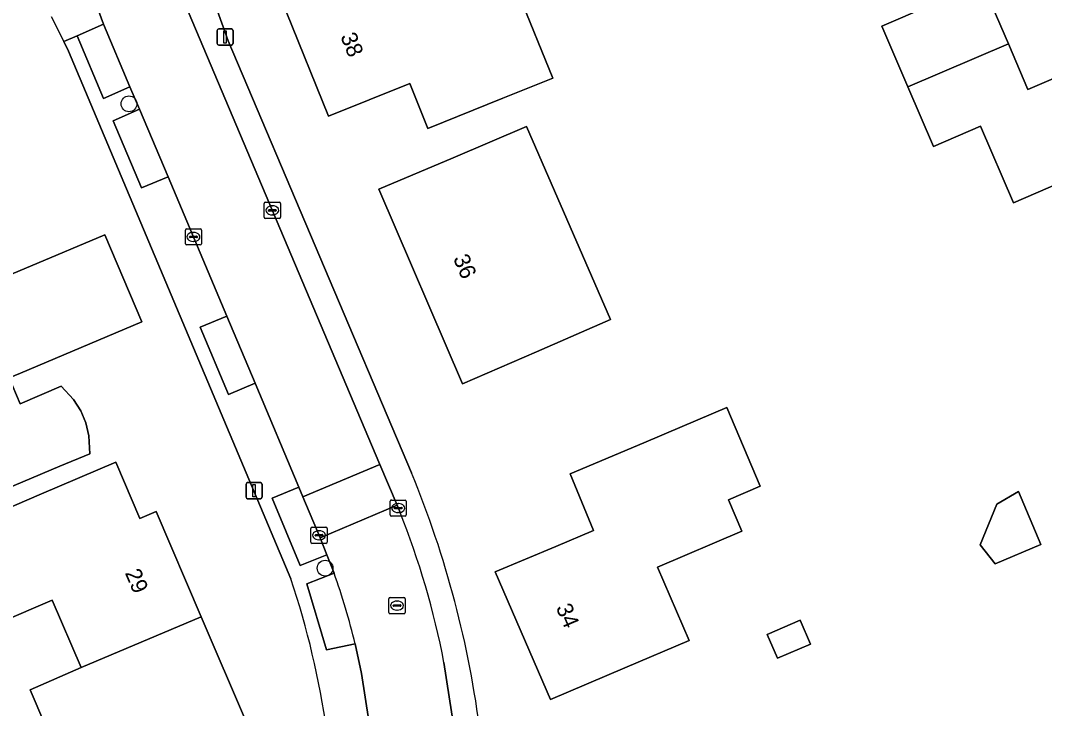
# Model space of a CAD drawing. Extents: x 158472 to 159562, y 388525 to 389606.
# Drawn here: x 158538.7 to 158602.1, y 389059.8 to 389102.4 of the extents above; entities that cross this region are included whole.
import ezdxf

# ---------------------------------------------------------------- set-up
doc = ezdxf.new("R2010")
doc.units = 0
for name, color, linetype in [('IMGEO_Boom', 7, 'Continuous'), ('IMGEO_Erf', 7, 'Continuous'), ('IMGEO_Kolk', 7, 'Continuous'), ('IMGEO_Lichtmast', 7, 'Continuous'), ('IMGEO_Pand', 7, 'Continuous'), ('IMGEO_Pand_nummerreeks', 7, 'Continuous'), ('IMGEO_Parkeervlak_open', 7, 'Continuous'), ('IMGEO_Rijbaan_lokaal_open', 7, 'Continuous'), ('IMGEO_Rioolput', 7, 'Continuous'), ('IMGEO_Voetpad_open', 7, 'Continuous')]:
    doc.layers.add(name, color=color, linetype=linetype)

msp = doc.modelspace()

# ---------------------------------------------------------------- linework, layer by layer
at = {"layer": 'IMGEO_Boom'}
for centre in [(158545.452, 389097.221), (158557.592, 389068.464)]:
    msp.add_circle(centre, 0.489, dxfattribs=at)
at = {"layer": 'IMGEO_Erf'}
for points in [[(158563.958, 389095.692), (158562.831, 389098.481), (158557.804, 389096.45), (158555.185, 389102.935), (158553.982, 389105.913), (158554.781, 389106.237), (158553.308, 389109.885), (158557.348, 389111.516), (158555.851, 389115.224), (158562.668, 389120.2), (158564.543, 389115.558), (158565.667, 389112.774), (158563.925, 389112.071), (158565.818, 389107.385), (158567.546, 389103.105), (158569.612, 389103.94), (158571.683, 389098.812), (158568.595, 389097.565)], [(158566.093, 389079.872), (158560.922, 389091.926), (158565.523, 389093.885), (158570.057, 389095.815), (158575.265, 389083.871), (158570.677, 389081.871)], [(158543.967, 389089.109), (158546.242, 389083.711), (158538.744, 389080.551), (158538.045, 389080.257), (158538.723, 389078.647), (158541.248, 389079.73), (158542.024, 389078.916), (158542.472, 389078.21), (158542.792, 389077.459), (158542.978, 389076.652), (158543.028, 389075.553), (158541.178, 389074.774), (158536.571, 389072.832), (158534.139, 389071.807), (158531.213, 389078.75), (158529.119, 389077.868), (158527.336, 389082.101), (158539.36, 389087.168)], [(158584.528, 389073.537), (158582.55, 389072.693), (158583.376, 389070.756), (158578.174, 389068.538), (158580.116, 389063.986), (158576.149, 389062.294), (158571.549, 389060.332), (158568.126, 389068.238), (158571.863, 389069.815), (158574.209, 389070.796), (158572.751, 389074.307), (158577.311, 389076.221), (158579.689, 389077.235), (158582.449, 389078.412)], [(158600.515, 389073.204), (158601.896, 389069.924), (158599.068, 389068.733), (158598.14, 389069.913), (158599.158, 389072.42)], [(158586.998, 389065.238), (158587.628, 389063.76), (158585.584, 389062.888), (158584.953, 389064.366)]]:
    msp.add_lwpolyline(points, close=True, dxfattribs=at)
for points in [[(158549.833, 389106.026), (158551.6, 389101.115), (158562.942, 389074.364)], [(158598.61, 389103.9), (158599.882, 389100.941), (158601.096, 389098.116), (158606.137, 389100.282)], [(158603.878, 389092.674), (158600.199, 389091.093), (158598.161, 389095.835), (158595.246, 389094.582), (158593.662, 389098.268), (158592.043, 389102.037), (158594.974, 389103.297)], [(158541.712, 389100.476), (158541.415, 389101.08), (158540.663, 389102.607)], [(158555.471, 389067.802), (158541.712, 389100.476)], [(158543.635, 389050.882), (158539.341, 389060.935), (158542.488, 389062.32), (158540.702, 389066.491), (158537.476, 389065.109), (158534.997, 389070.898), (158540.045, 389073.06), (158544.641, 389075.028), (158546.132, 389071.545), (158547.13, 389071.972), (158549.925, 389065.446), (158552.722, 389058.914)]]:
    msp.add_lwpolyline(points, dxfattribs=at)
for centre, radius, start, end in [((158505.178, 389050.505), 62.498, 7.04204, 22.44265), ((158505.258, 389050.935), 52.97, 8.08322, 18.56797)]:
    msp.add_arc(centre, radius, start, end, dxfattribs=at)
at = {"layer": 'IMGEO_Kolk'}
for p, q in [((158553.827, 389090.197), (158553.827, 389091.049)), ((158553.902, 389091.123), (158554.754, 389091.123)), ((158554.315, 389090.903), (158554.34, 389090.903)), ((158554.828, 389091.049), (158554.828, 389090.197)), ((158554.086, 389090.617), (158554.086, 389090.629)), ((158554.524, 389090.58), (158554.126, 389090.58)), ((158554.129, 389090.666), (158554.527, 389090.666)), ((158554.338, 389090.343), (158554.313, 389090.343)), ((158554.57, 389090.629), (158554.57, 389090.617)), ((158554.754, 389090.123), (158553.902, 389090.123)), ((158548.943, 389088.552), (158548.943, 389089.404)), ((158549.018, 389089.478), (158549.87, 389089.478)), ((158549.202, 389088.972), (158549.202, 389088.984)), ((158549.64, 389088.935), (158549.242, 389088.935)), ((158549.245, 389089.021), (158549.643, 389089.021)), ((158549.431, 389089.258), (158549.456, 389089.258)), ((158549.686, 389088.984), (158549.686, 389088.972)), ((158549.944, 389089.404), (158549.944, 389088.552)), ((158549.87, 389088.478), (158549.018, 389088.478)), ((158549.454, 389088.698), (158549.429, 389088.698)), ((158561.618, 389071.761), (158561.618, 389072.613)), ((158561.693, 389072.687), (158562.545, 389072.687)), ((158562.106, 389072.467), (158562.131, 389072.467)), ((158562.619, 389072.613), (158562.619, 389071.761)), ((158561.877, 389072.181), (158561.877, 389072.193)), ((158562.315, 389072.144), (158561.917, 389072.144)), ((158561.92, 389072.23), (158562.318, 389072.23)), ((158562.129, 389071.907), (158562.104, 389071.907)), ((158562.361, 389072.193), (158562.361, 389072.181)), ((158562.545, 389071.687), (158561.693, 389071.687)), ((158556.717, 389070.077), (158556.717, 389070.929)), ((158556.792, 389071.003), (158557.644, 389071.003)), ((158557.019, 389070.546), (158557.417, 389070.546)), ((158557.205, 389070.783), (158557.23, 389070.783)), ((158557.718, 389070.929), (158557.718, 389070.077)), ((158557.644, 389070.003), (158556.792, 389070.003)), ((158556.976, 389070.497), (158556.976, 389070.509)), ((158557.414, 389070.46), (158557.016, 389070.46)), ((158557.228, 389070.223), (158557.203, 389070.223)), ((158557.46, 389070.509), (158557.46, 389070.497))]:
    msp.add_line(p, q, dxfattribs=at)
for points in [[(158553.827, 389090.197), (158553.827, 389091.049)], [(158553.902, 389091.123), (158554.754, 389091.123)], [(158554.828, 389091.049), (158554.828, 389090.197)], [(158554.754, 389090.123), (158553.902, 389090.123)], [(158548.943, 389088.552), (158548.943, 389089.404)], [(158549.018, 389089.478), (158549.87, 389089.478)], [(158549.944, 389089.404), (158549.944, 389088.552)], [(158549.87, 389088.478), (158549.018, 389088.478)], [(158561.618, 389071.761), (158561.618, 389072.613)], [(158561.693, 389072.687), (158562.545, 389072.687)], [(158562.619, 389072.613), (158562.619, 389071.761)], [(158562.545, 389071.687), (158561.693, 389071.687)], [(158556.717, 389070.077), (158556.717, 389070.929)], [(158556.792, 389071.003), (158557.644, 389071.003)], [(158557.718, 389070.929), (158557.718, 389070.077)], [(158557.644, 389070.003), (158556.792, 389070.003)]]:
    msp.add_lwpolyline(points, dxfattribs=at)
for centre, radius, start, end in [((158553.904, 389091.047), 0.0765, 91.55205, 178.44795), ((158553.904, 389091.047), 0.0765, 91.55205, 178.44795), ((158554.752, 389091.047), 0.0765, 1.55205, 88.44795), ((158554.752, 389091.047), 0.0765, 1.55205, 88.44795), ((158553.904, 389090.199), 0.0765, 181.55205, 268.44795), ((158553.904, 389090.199), 0.0765, 181.55205, 268.44795), ((158554.126, 389090.626), 0.0403, 85.87752, 175.75265), ((158554.123, 389090.616), 0.0366, 178.93798, 274.71019), ((158554.527, 389090.623), 0.043, 264.86636, 352.45326), ((158554.531, 389090.628), 0.0386, 1.73085, 96.63898), ((158554.752, 389090.199), 0.0765, 271.55205, 358.44795), ((158554.752, 389090.199), 0.0765, 271.55205, 358.44795), ((158549.02, 389089.402), 0.0765, 91.55205, 178.44795), ((158549.02, 389089.402), 0.0765, 91.55205, 178.44795), ((158549.242, 389088.981), 0.0403, 85.87752, 175.75265), ((158549.239, 389088.971), 0.0366, 178.93798, 274.71019), ((158549.643, 389088.978), 0.043, 264.86636, 352.45326), ((158549.647, 389088.983), 0.0386, 1.73085, 96.63898), ((158549.868, 389089.402), 0.0765, 1.55205, 88.44795), ((158549.868, 389089.402), 0.0765, 1.55205, 88.44795), ((158549.02, 389088.554), 0.0765, 181.55205, 268.44795), ((158549.02, 389088.554), 0.0765, 181.55205, 268.44795), ((158549.868, 389088.554), 0.0765, 271.55205, 358.44795), ((158549.868, 389088.554), 0.0765, 271.55205, 358.44795), ((158561.695, 389072.611), 0.0765, 91.55205, 178.44795), ((158561.695, 389072.611), 0.0765, 91.55205, 178.44795), ((158562.543, 389072.611), 0.0765, 1.55205, 88.44795), ((158562.543, 389072.611), 0.0765, 1.55205, 88.44795), ((158561.917, 389072.19), 0.0403, 85.87752, 175.75265), ((158561.914, 389072.18), 0.0366, 178.93798, 274.71019), ((158562.318, 389072.187), 0.043, 264.86636, 352.45326), ((158562.322, 389072.192), 0.0386, 1.73085, 96.63898), ((158561.695, 389071.763), 0.0765, 181.55205, 268.44795), ((158561.695, 389071.763), 0.0765, 181.55205, 268.44795), ((158562.543, 389071.763), 0.0765, 271.55205, 358.44795), ((158562.543, 389071.763), 0.0765, 271.55205, 358.44795), ((158556.794, 389070.927), 0.0765, 91.55205, 178.44795), ((158556.794, 389070.927), 0.0765, 91.55205, 178.44795), ((158557.016, 389070.506), 0.0403, 85.87752, 175.75265), ((158557.421, 389070.508), 0.0386, 1.73085, 96.63898), ((158557.642, 389070.927), 0.0765, 1.55205, 88.44795), ((158557.642, 389070.927), 0.0765, 1.55205, 88.44795), ((158556.794, 389070.079), 0.0765, 181.55205, 268.44795), ((158556.794, 389070.079), 0.0765, 181.55205, 268.44795), ((158557.013, 389070.496), 0.0366, 178.93798, 274.71019), ((158557.417, 389070.503), 0.043, 264.86636, 352.45326), ((158557.642, 389070.079), 0.0765, 271.55205, 358.44795), ((158557.642, 389070.079), 0.0765, 271.55205, 358.44795)]:
    msp.add_arc(centre, radius, start, end, dxfattribs=at)
for centre, major_axis, ratio, start_param, end_param in [((158554.314, 389090.623), (-0.387, 0.002), 0.722429, 4.712389, 7.853982), ((158554.339, 389090.623), (-0.39, 0.002), 0.717154, 1.570796, 4.712389), ((158549.43, 389088.978), (-0.387, 0.002), 0.722429, 4.712389, 7.853982), ((158549.455, 389088.978), (-0.39, 0.002), 0.717154, 1.570796, 4.712389), ((158562.105, 389072.187), (-0.387, 0.002), 0.722429, 4.712389, 7.853982), ((158562.13, 389072.187), (-0.39, 0.002), 0.717154, 1.570796, 4.712389), ((158557.204, 389070.503), (-0.387, 0.002), 0.722429, 4.712389, 7.853982), ((158557.229, 389070.503), (-0.39, 0.002), 0.717154, 1.570796, 4.712389)]:
    msp.add_ellipse(centre, major_axis=major_axis, ratio=ratio, start_param=start_param, end_param=end_param, dxfattribs=at)
at = {"layer": 'IMGEO_Lichtmast'}
for p, q in [((158550.907, 389100.96), (158550.907, 389101.76)), ((158550.907, 389101.76), (158550.907, 389100.96)), ((158551.007, 389101.86), (158551.797, 389101.86)), ((158551.797, 389101.86), (158551.007, 389101.86)), ((158551.897, 389101.76), (158551.897, 389100.96)), ((158551.897, 389100.96), (158551.897, 389101.76)), ((158551.797, 389100.86), (158551.007, 389100.86)), ((158551.007, 389100.86), (158551.797, 389100.86)), ((158552.799, 389073.763), (158553.589, 389073.763)), ((158553.589, 389073.763), (158552.799, 389073.763)), ((158552.699, 389072.863), (158552.699, 389073.663)), ((158552.699, 389073.663), (158552.699, 389072.863)), ((158553.689, 389073.663), (158553.689, 389072.863)), ((158553.689, 389072.863), (158553.689, 389073.663)), ((158553.589, 389072.763), (158552.799, 389072.763)), ((158552.799, 389072.763), (158553.589, 389072.763))]:
    msp.add_line(p, q, dxfattribs=at)
for points in [[(158551.327, 389101.735), (158551.477, 389101.735), (158551.477, 389100.985), (158551.327, 389100.985), (158551.327, 389101.735)], [(158553.119, 389073.638), (158553.269, 389073.638), (158553.269, 389072.888), (158553.119, 389072.888), (158553.119, 389073.638)]]:
    msp.add_lwpolyline(points, dxfattribs=at)
for centre, start, end in [((158551.007, 389101.76), 90, 180), ((158551.007, 389101.76), 90, 180), ((158551.797, 389101.76), 0, 90), ((158551.797, 389101.76), 360, 90), ((158551.007, 389100.96), 180, 270), ((158551.007, 389100.96), 180, 270), ((158551.797, 389100.96), 270, 0), ((158551.797, 389100.96), 270, 0), ((158552.799, 389073.663), 90, 180), ((158552.799, 389073.663), 90, 180), ((158553.589, 389073.663), 0, 90), ((158553.589, 389073.663), 360, 90), ((158552.799, 389072.863), 180, 270), ((158552.799, 389072.863), 180, 270), ((158553.589, 389072.863), 270, 0), ((158553.589, 389072.863), 270, 0)]:
    msp.add_arc(centre, 0.1, start, end, dxfattribs=at)
at = {"layer": 'IMGEO_Pand'}
for points in [[(158601.658, 389111.53), (158593.03, 389107.822), (158594.974, 389103.297), (158592.043, 389102.037), (158593.662, 389098.268), (158599.882, 389100.941), (158598.61, 389103.9), (158603.953, 389106.19)], [(158565.818, 389107.385), (158555.185, 389102.935), (158557.804, 389096.45), (158562.831, 389098.481), (158563.958, 389095.692), (158568.595, 389097.565), (158571.683, 389098.812), (158569.612, 389103.94), (158567.546, 389103.105)], [(158593.662, 389098.268), (158595.246, 389094.582), (158598.161, 389095.835), (158600.199, 389091.093), (158603.878, 389092.674), (158608.471, 389094.647), (158606.137, 389100.282), (158601.096, 389098.116), (158599.882, 389100.941)], [(158570.677, 389081.871), (158575.265, 389083.871), (158570.057, 389095.815), (158565.523, 389093.885), (158560.922, 389091.926), (158566.093, 389079.872)], [(158538.744, 389080.551), (158546.242, 389083.711), (158543.967, 389089.109), (158539.36, 389087.168), (158527.336, 389082.101), (158529.119, 389077.868), (158531.213, 389078.75), (158534.139, 389071.807), (158536.571, 389072.832), (158541.178, 389074.774), (158543.028, 389075.553), (158542.978, 389076.652), (158542.792, 389077.459), (158542.472, 389078.21), (158542.024, 389078.916), (158541.248, 389079.73), (158538.723, 389078.647), (158538.045, 389080.257)], [(158568.126, 389068.238), (158571.549, 389060.332), (158576.149, 389062.294), (158580.116, 389063.986), (158578.174, 389068.538), (158583.376, 389070.756), (158582.55, 389072.693), (158584.528, 389073.537), (158582.449, 389078.412), (158579.689, 389077.235), (158577.311, 389076.221), (158572.751, 389074.307), (158574.209, 389070.796), (158571.863, 389069.815)], [(158549.925, 389065.446), (158547.13, 389071.972), (158546.132, 389071.545), (158544.641, 389075.028), (158540.045, 389073.06), (158534.997, 389070.898), (158537.476, 389065.109), (158540.702, 389066.491), (158542.488, 389062.32)], [(158600.515, 389073.204), (158599.158, 389072.42), (158598.14, 389069.913), (158599.068, 389068.733), (158601.896, 389069.924)], [(158549.925, 389065.446), (158542.488, 389062.32), (158539.341, 389060.935), (158543.635, 389050.882), (158552.9, 389054.803), (158553.183, 389054.923), (158551.668, 389058.463), (158552.722, 389058.914)], [(158584.953, 389064.366), (158585.584, 389062.888), (158587.628, 389063.76), (158586.998, 389065.238)]]:
    msp.add_lwpolyline(points, close=True, dxfattribs=at)
at = {"layer": 'IMGEO_Parkeervlak_open'}
for points in [[(158543.887, 389102.154), (158542.238, 389101.434), (158543.88, 389097.556), (158545.515, 389098.267)], [(158547.881, 389092.696), (158546.108, 389096.882), (158544.469, 389096.159), (158546.224, 389092.007)], [(158551.52, 389084.061), (158549.859, 389083.379), (158551.616, 389079.213), (158553.258, 389079.92)], [(158557.701, 389069.3), (158557.329, 389070.235), (158557.282, 389070.346), (158556.218, 389072.882), (158555.966, 389073.483), (158554.307, 389072.792), (158556.044, 389068.624)]]:
    msp.add_lwpolyline(points, close=True, dxfattribs=at)
msp.add_lwpolyline([(158558.146, 389068.154), (158556.464, 389067.503), (158557.682, 389063.415), (158559.452, 389063.776)], dxfattribs=at)
msp.add_arc((158516.794, 389053.435), 43.894, 13.6272, 19.59351, dxfattribs=at)
at = {"layer": 'IMGEO_Rijbaan_lokaal_open'}
for points in [[(158562.942, 389074.364), (158551.6, 389101.115), (158549.833, 389106.026)], [(158543.498, 389103.153), (158543.887, 389102.154), (158545.515, 389098.267), (158546.108, 389096.882), (158547.881, 389092.696), (158551.52, 389084.061), (158553.258, 389079.92), (158555.966, 389073.483), (158556.218, 389072.882), (158560.977, 389074.893), (158548.214, 389105.093)], [(158548.214, 389105.093), (158560.977, 389074.893), (158562.047, 389072.36), (158562.208, 389071.98)], [(158562.208, 389071.98), (158562.047, 389072.36), (158557.282, 389070.346), (158557.329, 389070.235), (158557.701, 389069.3), (158558.146, 389068.154)], [(158559.452, 389063.776), (158559.84, 389061.953), (158561.894, 389048.745), (158563.263, 389039.779), (158563.629, 389037.407), (158561.076, 389037.004), (158561.354, 389035.245), (158562.628, 389026.376), (158562.866, 389024.858), (158564.862, 389025.171), (158565.571, 389024.773), (158565.711, 389023.893), (158566.45, 389019.648), (158566.603, 389019.063), (158566.791, 389018.156)], [(158569.658, 389032.192), (158564.949, 389062.628)], [(158564.949, 389062.628), (158569.658, 389032.192), (158571.227, 389022.248)]]:
    msp.add_lwpolyline(points, dxfattribs=at)
msp.add_lwpolyline([(158557.282, 389070.346), (158562.047, 389072.36), (158560.977, 389074.893), (158556.218, 389072.882)], close=True, dxfattribs=at)
for centre, radius, start, end in [((158505.178, 389050.505), 62.498, 7.04204, 22.44265), ((158515.205, 389053.126), 50.644, 10.81417, 21.85675), ((158515.205, 389053.126), 50.644, 10.81417, 21.85675), ((158516.794, 389053.435), 43.894, 13.6272, 19.59351)]:
    msp.add_arc(centre, radius, start, end, dxfattribs=at)
at = {"layer": 'IMGEO_Rioolput'}
for p, q in [((158561.545, 389065.722), (158561.545, 389066.574)), ((158561.62, 389066.648), (158562.472, 389066.648)), ((158561.804, 389066.142), (158561.804, 389066.154)), ((158561.847, 389066.191), (158562.245, 389066.191)), ((158562.033, 389066.428), (158562.058, 389066.428)), ((158562.288, 389066.154), (158562.288, 389066.142)), ((158562.546, 389066.574), (158562.546, 389065.722)), ((158562.472, 389065.648), (158561.62, 389065.648)), ((158562.242, 389066.105), (158561.844, 389066.105)), ((158562.056, 389065.868), (158562.031, 389065.868))]:
    msp.add_line(p, q, dxfattribs=at)
for points in [[(158561.545, 389065.722), (158561.545, 389066.574)], [(158561.62, 389066.648), (158562.472, 389066.648)], [(158562.546, 389066.574), (158562.546, 389065.722)], [(158562.472, 389065.648), (158561.62, 389065.648)]]:
    msp.add_lwpolyline(points, dxfattribs=at)
for centre, radius, start, end in [((158561.622, 389066.572), 0.0765, 91.55205, 178.44795), ((158561.622, 389066.572), 0.0765, 91.55205, 178.44795), ((158561.844, 389066.151), 0.0403, 85.87752, 175.75265), ((158561.841, 389066.141), 0.0366, 178.93798, 274.71019), ((158562.245, 389066.148), 0.043, 264.86636, 352.45326), ((158562.249, 389066.153), 0.0386, 1.73085, 96.63898), ((158562.47, 389066.572), 0.0765, 1.55205, 88.44795), ((158562.47, 389066.572), 0.0765, 1.55205, 88.44795), ((158561.622, 389065.724), 0.0765, 181.55205, 268.44795), ((158561.622, 389065.724), 0.0765, 181.55205, 268.44795), ((158562.47, 389065.724), 0.0765, 271.55205, 358.44795), ((158562.47, 389065.724), 0.0765, 271.55205, 358.44795)]:
    msp.add_arc(centre, radius, start, end, dxfattribs=at)
for centre, major_axis, ratio, start_param, end_param in [((158562.032, 389066.148), (-0.387, 0.002), 0.722429, 4.712389, 7.853982), ((158562.057, 389066.148), (-0.39, 0.002), 0.717154, 1.570796, 4.712389)]:
    msp.add_ellipse(centre, major_axis=major_axis, ratio=ratio, start_param=start_param, end_param=end_param, dxfattribs=at)
at = {"layer": 'IMGEO_Voetpad_open'}
for points in [[(158540.663, 389102.607), (158541.415, 389101.08), (158542.238, 389101.434), (158543.887, 389102.154), (158543.498, 389103.153)], [(158545.515, 389098.267), (158543.88, 389097.556), (158542.238, 389101.434), (158541.415, 389101.08), (158541.712, 389100.476), (158555.471, 389067.802)], [(158561.894, 389048.745), (158559.84, 389061.953), (158559.452, 389063.776), (158557.682, 389063.415), (158556.464, 389067.503), (158558.146, 389068.154), (158557.701, 389069.3), (158556.044, 389068.624), (158554.307, 389072.792), (158555.966, 389073.483), (158553.258, 389079.92), (158551.616, 389079.213), (158549.859, 389083.379), (158551.52, 389084.061), (158547.881, 389092.696), (158546.224, 389092.007), (158544.469, 389096.159), (158546.108, 389096.882), (158545.515, 389098.267)]]:
    msp.add_lwpolyline(points, dxfattribs=at)
msp.add_arc((158505.258, 389050.935), 52.97, 8.08322, 18.56797, dxfattribs=at)

# ---------------------------------------------------------------- texts
at = {"layer": 'IMGEO_Pand_nummerreeks'}
for s, rotation, p in [('38', 291.99323, (158558.522, 389101.399)), ('36', 293.21867, (158565.498, 389087.652)), ('29', 293.1827, (158545.187, 389068.177)), ('34', 293.09691, (158571.859, 389066.028))]:
    msp.add_text(s, height=1, rotation=rotation, dxfattribs=at).set_placement(p)

doc.saveas('drawing.dxf')
